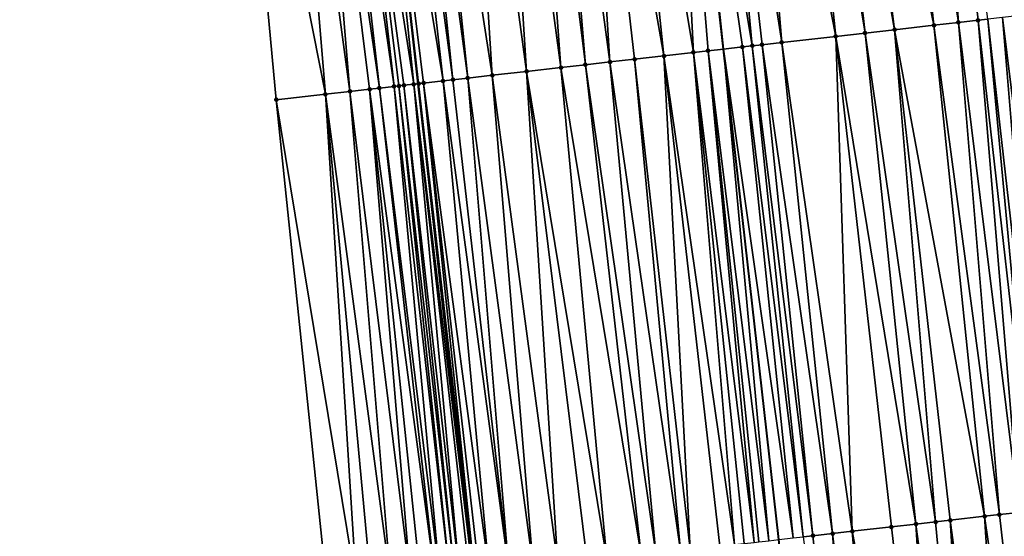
# Model space of a CAD drawing. Header units: feet. Extents: x 2004186 to 2014793, y 836912 to 864902.
# Tile 302 of 656: x 2010671 to 2010711, y 846583 to 846603. Entities that reach past the tile are written whole.
import ezdxf

# ---------------------------------------------------------------- set-up
doc = ezdxf.new("R2010")
doc.units = ezdxf.units.FT
doc.header["$LTSCALE"] = 100
doc.header["$MEASUREMENT"] = 0
for name, color, linetype, lineweight in [('EP_Travel Lane', 5, 'Continuous', 40), ('GPL_Skip Line', 2, 'Continuous', 40), ('Road Shots', 4, 'Continuous', 200), ('Road X-Section', 30, 'Continuous', 13)]:
    doc.layers.add(name, color=color, linetype=linetype, lineweight=lineweight)
doc.layers.add('I-77 SB_MM21-27-Surface-Border', color=7, linetype='Continuous')
doc.layers.add('I-77 SB_MM21-27-Surface-TIN', color=7, linetype='Continuous')

msp = doc.modelspace()

# ---------------------------------------------------------------- linework, layer by layer
at = {"layer": 'EP_Travel Lane'}
msp.add_polyline3d([(2010710.427281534, 846358.6636826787, 431.0598790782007), (2010708.84415915, 846378.5418675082, 431.2301920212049), (2010707.228482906, 846398.4750796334, 431.3984264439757), (2010705.61283548, 846418.4079362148, 431.5364268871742), (2010703.896541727, 846438.0590206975, 431.6706154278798), (2010702.005175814, 846457.9392202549, 431.8047084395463), (2010700.094050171, 846477.8456789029, 431.9339933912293), (2010698.182698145, 846497.7544955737, 432.1145469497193), (2010696.287928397, 846517.469890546, 432.2982350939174), (2010693.752455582, 846541.2357531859, 432.4414229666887), (2010691.53815431, 846561.1124940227, 432.5625172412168), (2010689.323838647, 846580.9893640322, 432.6556785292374), (2010687.109523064, 846600.8662333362, 432.7490151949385), (2010684.916266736, 846620.3862473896, 432.8704048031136), (2010682.365556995, 846640.2227027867, 432.9656242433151), (2010679.814833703, 846660.0592635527, 433.0354573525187), (2010677.264115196, 846679.8957871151, 433.1142516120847), (2010674.736842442, 846699.3669876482, 433.2019053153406)], dxfattribs=at)
at = {"layer": 'GPL_Skip Line'}
msp.add_polyline3d([(2010722.607946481, 846359.6180831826, 431.5534392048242), (2010721.029251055, 846379.5256798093, 431.7345156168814), (2010719.424851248, 846399.4601499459, 431.8844150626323), (2010717.820472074, 846419.3943637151, 432.0229026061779), (2010716.12549704, 846439.1858124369, 432.1563313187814), (2010714.296203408, 846459.0866051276, 432.3097081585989), (2010712.452399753, 846478.9998033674, 432.4492745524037), (2010710.60849604, 846498.9140822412, 432.6238982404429), (2010708.69003976, 846518.7259031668, 432.820283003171), (2010706.192759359, 846542.6460683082, 432.9817465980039), (2010703.951951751, 846562.519834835, 433.0951502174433), (2010701.711127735, 846582.3937468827, 433.1770790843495), (2010699.470299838, 846602.2676933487, 433.2515744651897), (2010697.235068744, 846621.9658725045, 433.3646820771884), (2010694.713833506, 846641.8061821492, 433.4433922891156), (2010692.192604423, 846661.6464433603, 433.533691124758), (2010689.671370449, 846681.4867430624, 433.6147614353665), (2010687.142786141, 846701.1469352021, 433.692900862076)], dxfattribs=at)
at = {"layer": 'I-77 SB_MM21-27-Surface-Border', "color": 3, "linetype": 'ByBlock', "lineweight": -2}
msp.add_polyline3d([(2010704.709131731, 846358.2158184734, 430.8054678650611), (2010703.322665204, 846378.0962043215, 430.9856400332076), (2010703.30105716, 846398.1580388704, 431.221363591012), (2010701.086626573, 846418.0423083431, 431.3410494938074), (2010698.992224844, 846437.6072583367, 431.4564328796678), (2010696.943988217, 846457.466916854, 431.5765682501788), (2010694.680344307, 846477.3401428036, 431.7026668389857), (2010692.814656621, 846497.2538801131, 431.8571424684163), (2010690.896616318, 846516.9242575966, 432.0285049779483), (2010687.93363266, 846540.5762063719, 432.1644652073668), (2010685.676783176, 846560.4480897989, 432.2909430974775), (2010683.419924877, 846580.3200508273, 432.4006376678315), (2010681.361785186, 846600.2146153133, 432.5028884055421), (2010679.541490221, 846619.6971818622, 432.6227180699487), (2010677.39120826, 846639.5849781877, 432.7353014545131), (2010676.629557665, 846659.6508278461, 432.9056721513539), (2010673.884149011, 846679.4623075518, 432.9953123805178), (2010670.968931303, 846698.8263281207, 433.0674297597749)], dxfattribs=at)
at = {"layer": 'I-77 SB_MM21-27-Surface-TIN', "color": 128, "linetype": 'ByBlock', "lineweight": -2}
for points in [[(2010705.925457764, 846623.0804164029, 433.669478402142), (2010703.941702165, 846622.8260272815, 433.5933164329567), (2010707.991161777, 846603.2339408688, 433.5647936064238)], [(2010707.512467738, 846623.2838849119, 433.74068325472), (2010705.925457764, 846623.0804164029, 433.669478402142), (2010708.984794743, 846603.3466065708, 433.6034866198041)], [(2010705.925457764, 846623.0804164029, 433.669478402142), (2010707.991161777, 846603.2339408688, 433.5647936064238), (2010708.984794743, 846603.3466065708, 433.6034866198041)], [(2010707.512467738, 846623.2838849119, 433.74068325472), (2010709.779704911, 846603.4367057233, 433.6416681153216), (2010710.17715782, 846603.4817744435, 433.6566175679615)], [(2010707.512467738, 846623.2838849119, 433.74068325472), (2010708.984794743, 846603.3466065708, 433.6034866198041), (2010709.779704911, 846603.4367057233, 433.6416681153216)], [(2010701.957952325, 846622.5715933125, 433.5279241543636), (2010700.172576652, 846622.342609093, 433.4675456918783), (2010704.016632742, 846602.7832531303, 433.4154145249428)], [(2010702.949829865, 846622.698789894, 433.5655199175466), (2010701.957952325, 846622.5715933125, 433.5279241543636), (2010705.208994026, 846602.9184367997, 433.4651283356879)], [(2010701.957952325, 846622.5715933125, 433.5279241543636), (2010704.016632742, 846602.7832531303, 433.4154145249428), (2010705.208994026, 846602.9184367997, 433.4651283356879)], [(2010703.941702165, 846622.8260272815, 433.5933164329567), (2010702.949829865, 846622.698789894, 433.5655199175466), (2010706.401349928, 846603.0536678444, 433.5045939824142)], [(2010702.949829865, 846622.698789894, 433.5655199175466), (2010705.208994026, 846602.9184367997, 433.4651283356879), (2010706.401349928, 846603.0536678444, 433.5045939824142)], [(2010703.941702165, 846622.8260272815, 433.5933164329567), (2010706.401349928, 846603.0536678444, 433.5045939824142), (2010707.991161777, 846603.2339408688, 433.5647936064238)], [(2010698.783952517, 846622.1644994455, 433.4231805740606), (2010697.395324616, 846621.9864191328, 433.3717709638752), (2010700.638292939, 846602.4000815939, 433.3072531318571)], [(2010700.172576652, 846622.342609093, 433.4675456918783), (2010698.783952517, 846622.1644994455, 433.4231805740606), (2010701.83064406, 846602.5353547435, 433.3376107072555)], [(2010698.783952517, 846622.1644994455, 433.4231805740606), (2010701.035744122, 846602.4451655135, 433.3189147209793), (2010701.83064406, 846602.5353547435, 433.3376107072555)], [(2010698.783952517, 846622.1644994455, 433.4231805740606), (2010700.638292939, 846602.4000815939, 433.3072531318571), (2010701.035744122, 846602.4451655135, 433.3189147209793)], [(2010700.172576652, 846622.342609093, 433.4675456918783), (2010701.83064406, 846602.5353547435, 433.3376107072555), (2010704.016632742, 846602.7832531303, 433.4154145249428)], [(2010695.014810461, 846621.6812100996, 433.2664693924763), (2010698.253566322, 846602.1297499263, 433.2001091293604), (2010697.235068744, 846621.9658725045, 433.3646820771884)], [(2010697.395324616, 846621.9864191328, 433.3717709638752), (2010697.235068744, 846621.9658725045, 433.3646820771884), (2010699.470299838, 846602.2676933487, 433.2515744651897)], [(2010698.849744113, 846602.197366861, 433.2195364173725), (2010699.470299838, 846602.2676933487, 433.2515744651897), (2010697.235068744, 846621.9658725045, 433.3646820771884)], [(2010698.849744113, 846602.197366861, 433.2195364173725), (2010697.235068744, 846621.9658725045, 433.3646820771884), (2010698.253566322, 846602.1297499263, 433.2001091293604)], [(2010697.395324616, 846621.9864191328, 433.3717709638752), (2010699.470299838, 846602.2676933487, 433.2515744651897), (2010700.240839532, 846602.355017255, 433.2913558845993)], [(2010697.395324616, 846621.9864191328, 433.3717709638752), (2010700.240839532, 846602.355017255, 433.2913558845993), (2010700.638292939, 846602.4000815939, 433.3072531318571)], [(2010693.626182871, 846621.5031273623, 433.2156419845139), (2010692.2375506, 846621.3250810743, 433.156061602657), (2010694.87521082, 846601.7467166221, 433.0620454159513)], [(2010695.014810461, 846621.6812100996, 433.2664693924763), (2010693.626182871, 846621.5031273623, 433.2156419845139), (2010697.061201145, 846601.9946005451, 433.1429780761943)], [(2010693.626182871, 846621.5031273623, 433.2156419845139), (2010695.868844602, 846601.8593751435, 433.1022917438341), (2010697.061201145, 846601.9946005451, 433.1429780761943)], [(2010693.626182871, 846621.5031273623, 433.2156419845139), (2010694.87521082, 846601.7467166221, 433.0620454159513), (2010695.868844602, 846601.8593751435, 433.1022917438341)], [(2010695.014810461, 846621.6812100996, 433.2664693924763), (2010697.061201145, 846601.9946005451, 433.1429780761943), (2010698.253566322, 846602.1297499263, 433.2001091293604)], [(2010690.253798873, 846621.0706617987, 433.0871408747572), (2010688.865171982, 846620.892573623, 433.0376195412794), (2010691.496864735, 846601.363600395, 432.9419195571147)], [(2010691.444047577, 846621.2233315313, 433.1241305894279), (2010690.253798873, 846621.0706617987, 433.0871408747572), (2010692.887948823, 846601.5213505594, 432.9921567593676)], [(2010690.253798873, 846621.0706617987, 433.0871408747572), (2010691.496864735, 846601.363600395, 432.9419195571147), (2010692.887948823, 846601.5213505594, 432.9921567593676)], [(2010692.2375506, 846621.3250810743, 433.156061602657), (2010691.444047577, 846621.2233315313, 433.1241305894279), (2010693.88157812, 846601.6340485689, 433.0238610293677)], [(2010691.444047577, 846621.2233315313, 433.1241305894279), (2010692.887948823, 846601.5213505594, 432.9921567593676), (2010693.88157812, 846601.6340485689, 433.0238610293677)], [(2010692.2375506, 846621.3250810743, 433.156061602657), (2010693.88157812, 846601.6340485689, 433.0238610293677), (2010694.87521082, 846601.7467166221, 433.0620454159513)], [(2010686.48466435, 846620.587313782, 432.9445189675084), (2010685.889537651, 846620.5109971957, 432.9216342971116), (2010688.515969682, 846601.0255694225, 432.8331665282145)], [(2010687.079789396, 846620.6636432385, 432.9643129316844), (2010686.48466435, 846620.587313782, 432.9445189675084), (2010689.112147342, 846601.0931875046, 432.8523456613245)], [(2010686.48466435, 846620.587313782, 432.9445189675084), (2010688.515969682, 846601.0255694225, 432.8331665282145), (2010689.112147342, 846601.0931875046, 432.8523456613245)], [(2010688.865171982, 846620.892573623, 433.0376195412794), (2010687.079789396, 846620.6636432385, 432.9643129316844), (2010690.105778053, 846601.2058730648, 432.8867429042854)], [(2010687.079789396, 846620.6636432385, 432.9643129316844), (2010689.112147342, 846601.0931875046, 432.8523456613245), (2010690.105778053, 846601.2058730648, 432.8867429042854)], [(2010688.865171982, 846620.892573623, 433.0376195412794), (2010690.105778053, 846601.2058730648, 432.8867429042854), (2010691.496864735, 846601.363600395, 432.9419195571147)], [(2010683.310637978, 846620.180426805, 432.7900923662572), (2010682.715507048, 846620.1041431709, 432.7592945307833), (2010685.535054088, 846600.6877193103, 432.6852899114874)], [(2010683.905770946, 846620.2566945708, 432.8247008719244), (2010683.310637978, 846620.180426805, 432.7900923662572), (2010686.131240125, 846600.7552636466, 432.7204216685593)], [(2010683.310637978, 846620.180426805, 432.7900923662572), (2010685.535054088, 846600.6877193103, 432.6852899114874), (2010686.131240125, 846600.7552636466, 432.7204216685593)], [(2010684.897652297, 846620.3838614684, 432.8694250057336), (2010683.905770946, 846620.2566945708, 432.8247008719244), (2010686.926142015, 846600.8454356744, 432.7428387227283)], [(2010683.905770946, 846620.2566945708, 432.8247008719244), (2010686.528693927, 846600.8003245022, 432.7370724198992), (2010686.926142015, 846600.8454356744, 432.7428387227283)], [(2010683.905770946, 846620.2566945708, 432.8247008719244), (2010686.32996775, 846600.7777876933, 432.7301274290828), (2010686.528693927, 846600.8003245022, 432.7370724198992)], [(2010683.905770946, 846620.2566945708, 432.8247008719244), (2010686.131240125, 846600.7552636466, 432.7204216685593), (2010686.32996775, 846600.7777876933, 432.7301274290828)], [(2010684.897652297, 846620.3838614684, 432.8694250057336), (2010687.109523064, 846600.8662333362, 432.7490151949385), (2010684.916266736, 846620.3862473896, 432.8704048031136)], [(2010684.897652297, 846620.3838614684, 432.8694250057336), (2010686.926142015, 846600.8454356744, 432.7428387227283), (2010687.109523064, 846600.8662333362, 432.7490151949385)], [(2010685.889537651, 846620.5109971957, 432.9216342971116), (2010684.916266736, 846620.3862473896, 432.8704048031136), (2010688.118513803, 846600.9805268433, 432.8125622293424)], [(2010687.12486806, 846600.867973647, 432.7495320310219), (2010684.916266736, 846620.3862473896, 432.8704048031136), (2010687.109523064, 846600.8662333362, 432.7490151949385)], [(2010688.118513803, 846600.9805268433, 432.8125622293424), (2010684.916266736, 846620.3862473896, 432.8704048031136), (2010687.323596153, 846600.8904935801, 432.7601276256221)], [(2010687.323596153, 846600.8904935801, 432.7601276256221), (2010684.916266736, 846620.3862473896, 432.8704048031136), (2010687.12486806, 846600.867973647, 432.7495320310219)], [(2010685.889537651, 846620.5109971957, 432.9216342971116), (2010688.118513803, 846600.9805268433, 432.8125622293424), (2010688.515969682, 846601.0255694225, 432.8331665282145)], [(2010681.723628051, 846619.9769579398, 432.7189730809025), (2010679.541490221, 846619.6971818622, 432.6227180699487), (2010683.349055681, 846600.4399065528, 432.5889627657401)], [(2010682.715507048, 846620.1041431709, 432.7592945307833), (2010681.723628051, 846619.9769579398, 432.7189730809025), (2010684.342692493, 846600.5525383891, 432.6349816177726)], [(2010681.723628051, 846619.9769579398, 432.7189730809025), (2010683.349055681, 846600.4399065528, 432.5889627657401), (2010684.342692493, 846600.5525383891, 432.6349816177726)], [(2010682.715507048, 846620.1041431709, 432.7592945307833), (2010685.137597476, 846600.642683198, 432.663286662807), (2010685.535054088, 846600.6877193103, 432.6852899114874)], [(2010682.715507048, 846620.1041431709, 432.7592945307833), (2010684.342692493, 846600.5525383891, 432.6349816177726), (2010685.137597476, 846600.642683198, 432.663286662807)], [(2010679.541490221, 846619.6971818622, 432.6227180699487), (2010681.361785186, 846600.2146153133, 432.5028884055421), (2010683.349055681, 846600.4399065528, 432.5889627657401)], [(2010709.779704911, 846603.4367057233, 433.6416681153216), (2010708.984794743, 846603.3466065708, 433.6034866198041), (2010711.44039661, 846583.4970292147, 433.5338630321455)], [(2010710.17715782, 846603.4817744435, 433.6566175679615), (2010709.779704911, 846603.4367057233, 433.6416681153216), (2010712.036579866, 846583.5645980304, 433.5636999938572)], [(2010709.779704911, 846603.4367057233, 433.6416681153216), (2010711.44039661, 846583.4970292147, 433.5338630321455), (2010712.036579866, 846583.5645980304, 433.5636999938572)], [(2010710.773334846, 846603.5493981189, 433.6745867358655), (2010710.17715782, 846603.4817744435, 433.6566175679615), (2010712.434032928, 846583.609665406, 433.5789407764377)], [(2010710.17715782, 846603.4817744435, 433.6566175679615), (2010712.036579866, 846583.5645980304, 433.5636999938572), (2010712.434032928, 846583.609665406, 433.5789407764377)], [(2010710.773334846, 846603.5493981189, 433.6745867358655), (2010713.228935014, 846583.6998357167, 433.6017301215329), (2010711.369514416, 846603.6169994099, 433.697398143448)], [(2010710.773334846, 846603.5493981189, 433.6745867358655), (2010712.434032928, 846583.609665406, 433.5789407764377), (2010713.228935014, 846583.6998357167, 433.6017301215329)], [(2010706.401349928, 846603.0536678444, 433.5045939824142), (2010705.208994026, 846602.9184367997, 433.4651283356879), (2010708.062045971, 846583.1139530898, 433.4050589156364)], [(2010707.991161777, 846603.2339408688, 433.5647936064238), (2010706.401349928, 846603.0536678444, 433.5045939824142), (2010710.049309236, 846583.3393079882, 433.477364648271)], [(2010706.401349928, 846603.0536678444, 433.5045939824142), (2010708.658224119, 846583.1815668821, 433.4251665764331), (2010710.049309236, 846583.3393079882, 433.477364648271)], [(2010706.401349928, 846603.0536678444, 433.5045939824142), (2010708.062045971, 846583.1139530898, 433.4050589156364), (2010708.658224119, 846583.1815668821, 433.4251665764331)], [(2010708.984794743, 846603.3466065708, 433.6034866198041), (2010707.991161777, 846603.2339408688, 433.5647936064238), (2010710.645487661, 846583.4069193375, 433.4980007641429)], [(2010707.991161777, 846603.2339408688, 433.5647936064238), (2010710.049309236, 846583.3393079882, 433.477364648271), (2010710.645487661, 846583.4069193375, 433.4980007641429)], [(2010708.984794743, 846603.3466065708, 433.6034866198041), (2010710.645487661, 846583.4069193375, 433.4980007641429), (2010711.44039661, 846583.4970292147, 433.5338630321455)], [(2010704.016632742, 846602.7832531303, 433.4154145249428), (2010701.83064406, 846602.5353547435, 433.3376107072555), (2010704.683698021, 846582.730853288, 433.2813765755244)], [(2010705.208994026, 846602.9184367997, 433.4651283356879), (2010704.016632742, 846602.7832531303, 433.4154145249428), (2010707.267142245, 846583.0237972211, 433.3791454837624)], [(2010704.016632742, 846602.7832531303, 433.4154145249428), (2010706.273507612, 846582.9111461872, 433.3372785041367), (2010707.267142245, 846583.0237972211, 433.3791454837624)], [(2010704.016632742, 846602.7832531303, 433.4154145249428), (2010704.683698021, 846582.730853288, 433.2813765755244), (2010706.273507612, 846582.9111461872, 433.3372785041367)], [(2010705.208994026, 846602.9184367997, 433.4651283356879), (2010707.267142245, 846583.0237972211, 433.3791454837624), (2010708.062045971, 846583.1139530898, 433.4050589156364)], [(2010698.849744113, 846602.197366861, 433.2195364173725), (2010701.305351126, 846582.3477441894, 433.1597053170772), (2010699.470299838, 846602.2676933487, 433.2515744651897)], [(2010700.240839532, 846602.355017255, 433.2913558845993), (2010699.470299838, 846602.2676933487, 433.2515744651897), (2010702.298986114, 846582.4603920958, 433.2022488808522)], [(2010701.305351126, 846582.3477441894, 433.1597053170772), (2010701.711127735, 846582.3937468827, 433.1770790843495), (2010699.470299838, 846602.2676933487, 433.2515744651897)], [(2010702.298986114, 846582.4603920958, 433.2022488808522), (2010699.470299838, 846602.2676933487, 433.2515744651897), (2010701.711127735, 846582.3937468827, 433.1770790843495)], [(2010700.638292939, 846602.4000815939, 433.3072531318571), (2010700.240839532, 846602.355017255, 433.2913558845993), (2010702.69644124, 846582.5054412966, 433.2214211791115)], [(2010700.240839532, 846602.355017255, 433.2913558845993), (2010702.298986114, 846582.4603920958, 433.2022488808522), (2010702.69644124, 846582.5054412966, 433.2214211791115)], [(2010701.035744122, 846602.4451655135, 433.3189147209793), (2010700.638292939, 846602.4000815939, 433.3072531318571), (2010703.093893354, 846582.5505170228, 433.2348555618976)], [(2010700.638292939, 846602.4000815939, 433.3072531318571), (2010702.69644124, 846582.5054412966, 433.2214211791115), (2010703.093893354, 846582.5505170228, 433.2348555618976)], [(2010701.83064406, 846602.5353547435, 433.3376107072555), (2010701.035744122, 846602.4451655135, 433.3189147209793), (2010703.888794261, 846582.6406977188, 433.2553983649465)], [(2010701.035744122, 846602.4451655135, 433.3189147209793), (2010703.093893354, 846582.5505170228, 433.2348555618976), (2010703.888794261, 846582.6406977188, 433.2553983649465)], [(2010701.83064406, 846602.5353547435, 433.3376107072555), (2010703.888794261, 846582.6406977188, 433.2553983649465), (2010704.683698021, 846582.730853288, 433.2813765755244)], [(2010695.868844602, 846601.8593751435, 433.1022917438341), (2010694.87521082, 846601.7467166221, 433.0620454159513), (2010697.728267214, 846581.9421937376, 433.0104399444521)], [(2010697.061201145, 846601.9946005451, 433.1429780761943), (2010695.868844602, 846601.8593751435, 433.1022917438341), (2010698.125721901, 846581.9872468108, 433.0287745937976)], [(2010695.868844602, 846601.8593751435, 433.1022917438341), (2010697.728267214, 846581.9421937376, 433.0104399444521), (2010698.125721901, 846581.9872468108, 433.0287745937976)], [(2010698.253566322, 846602.1297499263, 433.2001091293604), (2010697.061201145, 846601.9946005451, 433.1429780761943), (2010699.914259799, 846582.1900577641, 433.0956787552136)], [(2010697.061201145, 846601.9946005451, 433.1429780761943), (2010699.318078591, 846582.1224709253, 433.0697405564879), (2010699.914259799, 846582.1900577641, 433.0956787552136)], [(2010697.061201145, 846601.9946005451, 433.1429780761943), (2010698.125721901, 846581.9872468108, 433.0287745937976), (2010699.318078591, 846582.1224709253, 433.0697405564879)], [(2010698.849744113, 846602.197366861, 433.2195364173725), (2010698.253566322, 846602.1297499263, 433.2001091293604), (2010700.709173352, 846582.2801271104, 433.1403086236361)], [(2010698.253566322, 846602.1297499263, 433.2001091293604), (2010700.311716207, 846582.2350956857, 433.1172909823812), (2010700.709173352, 846582.2801271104, 433.1403086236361)], [(2010698.253566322, 846602.1297499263, 433.2001091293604), (2010699.914259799, 846582.1900577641, 433.0956787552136), (2010700.311716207, 846582.2350956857, 433.1172909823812)], [(2010698.849744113, 846602.197366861, 433.2195364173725), (2010700.709173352, 846582.2801271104, 433.1403086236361), (2010700.907899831, 846582.302661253, 433.1478306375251)], [(2010698.849744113, 846602.197366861, 433.2195364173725), (2010700.907899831, 846582.302661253, 433.1478306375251), (2010701.305351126, 846582.3477441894, 433.1597053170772)], [(2010692.887948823, 846601.5213505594, 432.9921567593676), (2010691.496864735, 846601.363600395, 432.9419195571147), (2010694.747366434, 846581.6042131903, 432.8907759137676)], [(2010693.88157812, 846601.6340485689, 433.0238610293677), (2010692.887948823, 846601.5213505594, 432.9921567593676), (2010696.138448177, 846581.761984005, 432.9365474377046)], [(2010692.887948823, 846601.5213505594, 432.9921567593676), (2010694.747366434, 846581.6042131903, 432.8907759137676), (2010696.138448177, 846581.761984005, 432.9365474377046)], [(2010694.87521082, 846601.7467166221, 433.0620454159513), (2010693.88157812, 846601.6340485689, 433.0238610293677), (2010696.734628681, 846581.8295770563, 432.9611417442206)], [(2010693.88157812, 846601.6340485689, 433.0238610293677), (2010696.138448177, 846581.761984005, 432.9365474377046), (2010696.734628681, 846581.8295770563, 432.9611417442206)], [(2010694.87521082, 846601.7467166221, 433.0620454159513), (2010696.734628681, 846581.8295770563, 432.9611417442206), (2010697.728267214, 846581.9421937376, 433.0104399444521)], [(2010688.515969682, 846601.0255694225, 432.8331665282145), (2010688.118513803, 846600.9805268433, 432.8125622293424), (2010690.772833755, 846581.1535575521, 432.7344489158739)], [(2010689.112147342, 846601.0931875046, 432.8523456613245), (2010688.515969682, 846601.0255694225, 432.8331665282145), (2010690.772833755, 846581.1535575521, 432.7344489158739)], [(2010690.105778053, 846601.2058730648, 432.8867429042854), (2010689.112147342, 846601.0931875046, 432.8523456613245), (2010691.76646571, 846581.2662321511, 432.7712183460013)], [(2010689.112147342, 846601.0931875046, 432.8523456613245), (2010690.772833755, 846581.1535575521, 432.7344489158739), (2010691.76646571, 846581.2662321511, 432.7712183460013)], [(2010691.496864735, 846601.363600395, 432.9419195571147), (2010690.105778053, 846601.2058730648, 432.8867429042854), (2010692.760100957, 846581.3788777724, 432.814256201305)], [(2010690.105778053, 846601.2058730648, 432.8867429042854), (2010691.76646571, 846581.2662321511, 432.7712183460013), (2010692.760100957, 846581.3788777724, 432.814256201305)], [(2010691.496864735, 846601.363600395, 432.9419195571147), (2010693.952459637, 846581.514084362, 432.8590131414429), (2010694.747366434, 846581.6042131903, 432.8907759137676)], [(2010691.496864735, 846601.363600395, 432.9419195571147), (2010692.760100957, 846581.3788777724, 432.814256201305), (2010693.952459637, 846581.514084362, 432.8590131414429)], [(2010685.137597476, 846600.642683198, 432.663286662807), (2010684.342692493, 846600.5525383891, 432.6349816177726), (2010686.798288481, 846580.7030128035, 432.5541343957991)], [(2010685.535054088, 846600.6877193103, 432.6852899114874), (2010685.137597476, 846600.642683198, 432.663286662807), (2010687.791924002, 846580.8156560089, 432.5976948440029)], [(2010685.137597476, 846600.642683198, 432.663286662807), (2010687.195744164, 846580.7480571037, 432.5743667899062), (2010687.791924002, 846580.8156560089, 432.5976948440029)], [(2010685.137597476, 846600.642683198, 432.663286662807), (2010686.798288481, 846580.7030128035, 432.5541343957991), (2010687.195744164, 846580.7480571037, 432.5743667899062)], [(2010686.131240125, 846600.7552636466, 432.7204216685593), (2010685.535054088, 846600.6877193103, 432.6852899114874), (2010687.990652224, 846580.8381748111, 432.6085352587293)], [(2010685.535054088, 846600.6877193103, 432.6852899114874), (2010687.791924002, 846580.8156560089, 432.5976948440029), (2010687.990652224, 846580.8381748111, 432.6085352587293)], [(2010686.32996775, 846600.7777876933, 432.7301274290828), (2010686.131240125, 846600.7552636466, 432.7204216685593), (2010688.388110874, 846580.8831929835, 432.6344196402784)], [(2010686.131240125, 846600.7552636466, 432.7204216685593), (2010687.990652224, 846580.8381748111, 432.6085352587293), (2010688.388110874, 846580.8831929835, 432.6344196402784)], [(2010686.528693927, 846600.8003245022, 432.7370724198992), (2010686.32996775, 846600.7777876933, 432.7301274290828), (2010688.586838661, 846580.9057156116, 432.6444325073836)], [(2010686.32996775, 846600.7777876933, 432.7301274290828), (2010688.388110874, 846580.8831929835, 432.6344196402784), (2010688.586838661, 846580.9057156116, 432.6444325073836)], [(2010686.926142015, 846600.8454356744, 432.7428387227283), (2010686.528693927, 846600.8003245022, 432.7370724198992), (2010688.785563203, 846580.9282668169, 432.6482634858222)], [(2010686.528693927, 846600.8003245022, 432.7370724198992), (2010688.586838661, 846580.9057156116, 432.6444325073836), (2010688.785563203, 846580.9282668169, 432.6482634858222)], [(2010686.926142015, 846600.8454356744, 432.7428387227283), (2010689.323838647, 846580.9893640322, 432.6556785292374), (2010687.109523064, 846600.8662333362, 432.7490151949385)], [(2010686.926142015, 846600.8454356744, 432.7428387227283), (2010689.18301, 846580.9733893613, 432.6515702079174), (2010689.323838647, 846580.9893640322, 432.6556785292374)], [(2010686.926142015, 846600.8454356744, 432.7428387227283), (2010688.785563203, 846580.9282668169, 432.6482634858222), (2010689.18301, 846580.9733893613, 432.6515702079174)], [(2010687.12486806, 846600.867973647, 432.7495320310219), (2010687.109523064, 846600.8662333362, 432.7490151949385), (2010689.381735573, 846580.9959314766, 432.6573675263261)], [(2010689.381735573, 846580.9959314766, 432.6573675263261), (2010687.109523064, 846600.8662333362, 432.7490151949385), (2010689.323838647, 846580.9893640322, 432.6556785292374)], [(2010687.323596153, 846600.8904935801, 432.7601276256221), (2010687.12486806, 846600.867973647, 432.7495320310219), (2010689.381735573, 846580.9959314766, 432.6573675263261)], [(2010688.118513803, 846600.9805268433, 432.8125622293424), (2010687.323596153, 846600.8904935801, 432.7601276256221), (2010689.977924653, 846581.0634490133, 432.6982971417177)], [(2010687.323596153, 846600.8904935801, 432.7601276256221), (2010689.580464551, 846581.0184436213, 432.6696481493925), (2010689.977924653, 846581.0634490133, 432.6982971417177)], [(2010687.323596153, 846600.8904935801, 432.7601276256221), (2010689.381735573, 846580.9959314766, 432.6573675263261), (2010689.580464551, 846581.0184436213, 432.6696481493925)], [(2010688.118513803, 846600.9805268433, 432.8125622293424), (2010689.977924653, 846581.0634490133, 432.6982971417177), (2010690.772833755, 846581.1535575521, 432.7344489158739)], [(2010683.349055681, 846600.4399065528, 432.5889627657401), (2010681.361785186, 846600.2146153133, 432.5028884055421), (2010684.612288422, 846580.455214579, 432.4546612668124)], [(2010684.342692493, 846600.5525383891, 432.6349816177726), (2010683.349055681, 846600.4399065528, 432.5889627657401), (2010686.003376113, 846580.612933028, 432.5117605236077)], [(2010683.349055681, 846600.4399065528, 432.5889627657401), (2010685.208467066, 846580.5228240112, 432.4757121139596), (2010686.003376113, 846580.612933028, 432.5117605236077)], [(2010683.349055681, 846600.4399065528, 432.5889627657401), (2010684.612288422, 846580.455214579, 432.4546612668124), (2010685.208467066, 846580.5228240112, 432.4757121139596)], [(2010684.342692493, 846600.5525383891, 432.6349816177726), (2010686.003376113, 846580.612933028, 432.5117605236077), (2010686.798288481, 846580.7030128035, 432.5541343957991)], [(2010681.361785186, 846600.2146153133, 432.5028884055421), (2010683.419924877, 846580.3200508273, 432.4006376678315), (2010684.612288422, 846580.455214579, 432.4546612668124)], [(2010711.44039661, 846583.4970292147, 433.5338630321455), (2010710.645487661, 846583.4069193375, 433.4980007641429), (2010712.902360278, 846563.534832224, 433.4155823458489)], [(2010708.062045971, 846583.1139530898, 433.4050589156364), (2010707.267142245, 846583.0237972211, 433.3791454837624), (2010709.921465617, 846563.1967978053, 433.3075716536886)], [(2010708.658224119, 846583.1815668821, 433.4251665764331), (2010708.062045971, 846583.1139530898, 433.4050589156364), (2010709.921465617, 846563.1967978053, 433.3075716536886)], [(2010710.049309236, 846583.3393079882, 433.477364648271), (2010708.658224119, 846583.1815668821, 433.4251665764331), (2010711.312548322, 846563.3545601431, 433.3551769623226)], [(2010708.658224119, 846583.1815668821, 433.4251665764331), (2010709.921465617, 846563.1967978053, 433.3075716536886), (2010711.312548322, 846563.3545601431, 433.3551769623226)], [(2010710.645487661, 846583.4069193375, 433.4980007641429), (2010710.049309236, 846583.3393079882, 433.477364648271), (2010712.902360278, 846563.534832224, 433.4155823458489)], [(2010710.049309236, 846583.3393079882, 433.477364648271), (2010711.312548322, 846563.3545601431, 433.3551769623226), (2010712.902360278, 846563.534832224, 433.4155823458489)], [(2010704.683698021, 846582.730853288, 433.2813765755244), (2010703.888794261, 846582.6406977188, 433.2553983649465), (2010706.344393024, 846562.7911476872, 433.1798657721)], [(2010706.273507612, 846582.9111461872, 433.3372785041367), (2010704.683698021, 846582.730853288, 433.2813765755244), (2010708.53037853, 846563.0390740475, 433.2516207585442)], [(2010704.683698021, 846582.730853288, 433.2813765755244), (2010706.344393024, 846562.7911476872, 433.1798657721), (2010708.53037853, 846563.0390740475, 433.2516207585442)], [(2010707.267142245, 846583.0237972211, 433.3791454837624), (2010706.273507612, 846582.9111461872, 433.3372785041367), (2010708.53037853, 846563.0390740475, 433.2516207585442)], [(2010707.267142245, 846583.0237972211, 433.3791454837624), (2010708.53037853, 846563.0390740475, 433.2516207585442), (2010709.921465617, 846563.1967978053, 433.3075716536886)], [(2010703.093893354, 846582.5505170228, 433.2348555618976), (2010702.69644124, 846582.5054412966, 433.2214211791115), (2010705.350765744, 846562.6784319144, 433.1520030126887)], [(2010703.888794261, 846582.6406977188, 433.2553983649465), (2010703.093893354, 846582.5505170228, 433.2348555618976), (2010705.350765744, 846562.6784319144, 433.1520030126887)], [(2010703.888794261, 846582.6406977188, 433.2553983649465), (2010705.350765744, 846562.6784319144, 433.1520030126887), (2010706.344393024, 846562.7911476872, 433.1798657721)]]:
    msp.add_3dface(points, dxfattribs=at)
at = {"layer": 'Road Shots', "lineweight": 100}
for p in [(2010709.779704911, 846603.4367057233, 433.6416681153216), (2010706.401349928, 846603.0536678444, 433.5045939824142), (2010707.991161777, 846603.2339408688, 433.5647936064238), (2010708.984794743, 846603.3466065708, 433.6034866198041), (2010704.016632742, 846602.7832531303, 433.4154145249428), (2010705.208994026, 846602.9184367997, 433.4651283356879), (2010700.240839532, 846602.355017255, 433.2913558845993), (2010700.638292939, 846602.4000815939, 433.3072531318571), (2010701.035744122, 846602.4451655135, 433.3189147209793), (2010701.83064406, 846602.5353547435, 433.3376107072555), (2010695.868844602, 846601.8593751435, 433.1022917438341), (2010697.061201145, 846601.9946005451, 433.1429780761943), (2010698.253566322, 846602.1297499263, 433.2001091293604), (2010698.849744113, 846602.197366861, 433.2195364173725), (2010692.887948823, 846601.5213505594, 432.9921567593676), (2010693.88157812, 846601.6340485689, 433.0238610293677), (2010694.87521082, 846601.7467166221, 433.0620454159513), (2010688.515969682, 846601.0255694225, 432.8331665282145), (2010689.112147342, 846601.0931875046, 432.8523456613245), (2010690.105778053, 846601.2058730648, 432.8867429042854), (2010691.496864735, 846601.363600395, 432.9419195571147), (2010685.137597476, 846600.642683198, 432.663286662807), (2010685.535054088, 846600.6877193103, 432.6852899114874), (2010686.131240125, 846600.7552636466, 432.7204216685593), (2010686.32996775, 846600.7777876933, 432.7301274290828), (2010686.528693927, 846600.8003245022, 432.7370724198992), (2010686.926142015, 846600.8454356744, 432.7428387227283), (2010687.12486806, 846600.867973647, 432.7495320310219), (2010687.323596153, 846600.8904935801, 432.7601276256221), (2010688.118513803, 846600.9805268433, 432.8125622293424), (2010683.349055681, 846600.4399065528, 432.5889627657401), (2010684.342692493, 846600.5525383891, 432.6349816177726), (2010681.361785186, 846600.2146153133, 432.5028884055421), (2010708.062045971, 846583.1139530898, 433.4050589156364), (2010708.658224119, 846583.1815668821, 433.4251665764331), (2010710.049309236, 846583.3393079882, 433.477364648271), (2010710.645487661, 846583.4069193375, 433.4980007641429), (2010704.683698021, 846582.730853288, 433.2813765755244), (2010706.273507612, 846582.9111461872, 433.3372785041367), (2010707.267142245, 846583.0237972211, 433.3791454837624), (2010703.093893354, 846582.5505170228, 433.2348555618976), (2010703.888794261, 846582.6406977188, 433.2553983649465)]:
    msp.add_point(p, dxfattribs=at)
at = {"layer": 'Road X-Section', "extrusion": (-0.1128433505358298, 0.9936018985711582, 0.004652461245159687), "elevation": 614293.5710516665, "flags": 128}
msp.add_lwpolyline([(-2093372.679335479, -2425.500394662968), (-2093374.679335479, -2425.414319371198), (-2093375.679335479, -2425.36830002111), (-2093376.479335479, -2425.339994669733), (-2093376.879335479, -2425.317991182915), (-2093377.47933548, -2425.282859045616), (-2093377.679335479, -2425.273153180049), (-2093377.879335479, -2425.266208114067), (-2093378.279335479, -2425.260441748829), (-2093378.479335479, -2425.253748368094), (-2093378.679335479, -2425.24315265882), (-2093379.479335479, -2425.190717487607), (-2093379.879335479, -2425.170112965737), (-2093380.479335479, -2425.150933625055), (-2093381.479335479, -2425.116536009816), (-2093382.87933548, -2425.061358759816), (-2093384.279335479, -2425.011121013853), (-2093385.279335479, -2424.979416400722), (-2093386.279335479, -2424.941231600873), (-2093387.279335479, -2424.900984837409), (-2093388.479335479, -2424.860298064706), (-2093389.679335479, -2424.803166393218), (-2093390.279335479, -2424.783738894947), (-2093391.679335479, -2424.711918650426), (-2093392.079335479, -2424.696021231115), (-2093392.479335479, -2424.684359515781), (-2093393.279335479, -2424.665663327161), (-2093395.479335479, -2424.587858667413), (-2093396.679335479, -2424.538144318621), (-2093397.879335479, -2424.498678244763), (-2093399.479335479, -2424.43847796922), (-2093400.479335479, -2424.399784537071), (-2093401.279335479, -2424.361602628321), (-2093401.679335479, -2424.346653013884), (-2093402.279335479, -2424.328683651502), (-2093404.279335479, -2424.252644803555), (-2093406.279335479, -2424.174725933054), (-2093407.07933548, -2424.141451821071), (-2093408.07933548, -2424.108192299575), (-2093409.87933548, -2424.037911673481), (-2093410.479335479, -2424.018461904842), (-2093411.279335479, -2423.987706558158), (-2093411.879335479, -2423.967450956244), (-2093413.079335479, -2423.915873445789), (-2093413.879335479, -2423.888006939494), (-2093414.079335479, -2423.879755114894), (-2093414.279335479, -2423.874289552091), (-2093414.47933548, -2423.871135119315), (-2093414.679335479, -2423.864906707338), (-2093414.879335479, -2423.853079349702), (-2093415.479335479, -2423.80655183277), (-2093415.679335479, -2423.794012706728), (-2093415.879335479, -2423.787699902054), (-2093416.679335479, -2423.769321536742), (-2093417.07933548, -2423.75519082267), (-2093417.679335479, -2423.731603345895), (-2093418.279335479, -2423.709118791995), (-2093418.479335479, -2423.7036154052), (-2093419.079335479, -2423.694024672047), (-2093419.879335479, -2423.668163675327), (-2093421.479335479, -2423.613557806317)], dxfattribs=at)
at = {"layer": 'Road X-Section', "extrusion": (-0.1128433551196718, 0.9936018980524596, 0.004652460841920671), "elevation": 614273.5613955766, "flags": 128}
msp.add_lwpolyline([(-2093372.482169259, -2425.509303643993), (-2093373.68216926, -2425.455279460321), (-2093374.28216926, -2425.434228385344), (-2093375.082169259, -2425.398179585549), (-2093375.88216926, -2425.355805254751), (-2093376.28216926, -2425.33557264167), (-2093376.882169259, -2425.312244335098), (-2093377.082169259, -2425.301403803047), (-2093377.48216926, -2425.275519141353), (-2093377.68216926, -2425.265506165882), (-2093377.88216926, -2425.26167514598), (-2093378.28216926, -2425.258368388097), (-2093378.482169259, -2425.252571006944), (-2093378.68216926, -2425.240290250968), (-2093379.08216926, -2425.211640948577), (-2093379.88216926, -2425.175488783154), (-2093380.882169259, -2425.138718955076), (-2093381.882169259, -2425.095680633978), (-2093383.08216926, -2425.050923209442), (-2093383.882169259, -2425.019160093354), (-2093385.282169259, -2424.973388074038), (-2093385.88216926, -2424.94879350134), (-2093386.88216926, -2424.899494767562), (-2093387.282169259, -2424.881159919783), (-2093388.482169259, -2424.840193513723), (-2093389.082169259, -2424.81425503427), (-2093389.48216926, -2424.792642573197), (-2093389.88216926, -2424.769624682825), (-2093390.082169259, -2424.762102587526), (-2093390.48216926, -2424.750227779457), (-2093391.48216926, -2424.707683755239), (-2093391.882169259, -2424.688511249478), (-2093392.282169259, -2424.675076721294), (-2093393.082169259, -2424.654533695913), (-2093393.88216926, -2424.628555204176), (-2093395.482169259, -2424.572652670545), (-2093396.48216926, -2424.530785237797), (-2093397.282169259, -2424.504871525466), (-2093397.882169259, -2424.484763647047), (-2093399.28216926, -2424.432565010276), (-2093399.882169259, -2424.411928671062), (-2093400.68216926, -2424.376066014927), (-2093401.28216926, -2424.346228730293), (-2093401.68216926, -2424.330987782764), (-2093402.482169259, -2424.308198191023), (-2093403.28216926, -2424.283713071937), (-2093403.68216926, -2424.264926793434), (-2093404.682169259, -2424.228674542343), (-2093405.88216926, -2424.180942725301), (-2093407.282169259, -2424.120830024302), (-2093408.282169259, -2424.083040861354), (-2093409.28216926, -2424.041895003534), (-2093411.08216926, -2423.975779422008), (-2093412.882169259, -2423.903489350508), (-2093413.48216926, -2423.883518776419), (-2093413.88216926, -2423.873063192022), (-2093414.28216926, -2423.858309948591), (-2093414.48216926, -2423.854218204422), (-2093414.682169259, -2423.852587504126), (-2093414.88216926, -2423.842956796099), (-2093415.08216926, -2423.827258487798), (-2093415.48216926, -2423.793282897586), (-2093415.68216926, -2423.787666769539), (-2093415.882169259, -2423.789538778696), (-2093416.08216926, -2423.786951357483), (-2093416.28216926, -2423.77814123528), (-2093416.48216926, -2423.76711851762), (-2093416.882169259, -2423.756548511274), (-2093417.082169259, -2423.744473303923), (-2093417.28216926, -2423.734748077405), (-2093418.68216926, -2423.690292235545), (-2093418.882169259, -2423.682638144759), (-2093419.68216926, -2423.659635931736), (-2093420.682169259, -2423.625581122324), (-2093421.28216926, -2423.613089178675), (-2093421.48216926, -2423.607194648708)], dxfattribs=at)

doc.saveas('drawing.dxf')
